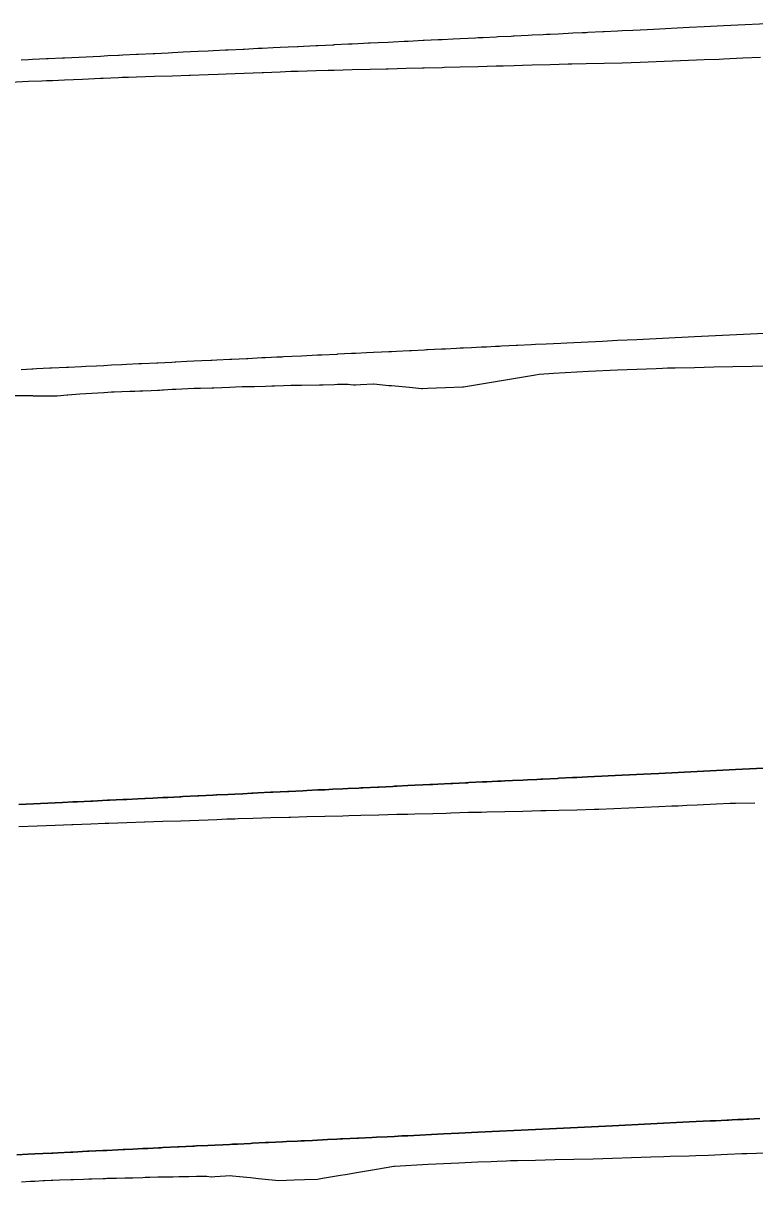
# Model space of a CAD drawing. Extents: x -70 to 701944, y -4 to 666871.
# Drawn here: x 693646 to 693851.4, y 666529.9 to 666855.1 of the extents above; entities that cross this region are included whole.
import ezdxf

# ---------------------------------------------------------------- set-up
doc = ezdxf.new("R2010")
doc.units = 0
for name, color, linetype in [('R_Fin Surface', 7, 'Continuous'), ('R_No Plot', 7, 'Continuous'), ('T_Notes', 7, 'Continuous')]:
    doc.layers.add(name, color=color, linetype=linetype)

msp = doc.modelspace()

# ---------------------------------------------------------------- linework, layer by layer
at = {"layer": 'R_Fin Surface'}
for points in [[(693644.79, 666635.8), (693654.9, 666636.29), (693657, 666636.39), (693657, 666636.39), (693659.95, 666636.53), (693660.21, 666636.55), (693661.23, 666636.6), (693661.23, 666636.6), (693661.23, 666636.6), (693665, 666636.78), (693665, 666636.78), (693665.46, 666636.8), (693665.46, 666636.8), (693665.46, 666636.8), (693669.69, 666637.01), (693669.69, 666637.01), (693670.05, 666637.03), (693670.05, 666637.03), (693670.21, 666637.03), (693673.91, 666637.21), (693673.91, 666637.21), (693675.1, 666637.27), (693675.1, 666637.27), (693678.14, 666637.42), (693680.16, 666637.52), (693680.21, 666637.52), (693682.36, 666637.63), (693682.36, 666637.63), (693685.21, 666637.77), (693686.58, 666637.83), (693686.58, 666637.83), (693690, 666638), (693690, 666638), (693690.21, 666638.01), (693690.26, 666638.01), (693690.26, 666638.01), (693690.8, 666638.04), (693690.8, 666638.04), (693690.8, 666638.04), (693695.02, 666638.24), (693695.31, 666638.26), (693695.31, 666638.26), (693699.24, 666638.45), (693700.21, 666638.5), (693700.36, 666638.5), (693700.36, 666638.5), (693703.45, 666638.65), (693703.46, 666638.65), (693705.42, 666638.75), (693707.67, 666638.86), (693707.67, 666638.86), (693710.21, 666638.98), (693710.21, 666638.98), (693710.47, 666639), (693710.47, 666639), (693711.89, 666639.07), (693715.52, 666639.24), (693716.1, 666639.27), (693716.1, 666639.27), (693720.21, 666639.47), (693720.31, 666639.48), (693720.57, 666639.49), (693720.57, 666639.49), (693724.52, 666639.68), (693724.52, 666639.68), (693725.62, 666639.73), (693728.73, 666639.89), (693728.74, 666639.89), (693730.21, 666639.96), (693730.68, 666639.98), (693730.68, 666639.98), (693732.94, 666640.09), (693732.94, 666640.09), (693732.95, 666640.09), (693735.73, 666640.23), (693737.15, 666640.3), (693737.15, 666640.3), (693740.21, 666640.45), (693740.21, 666640.45), (693740.21, 666640.45), (693740.78, 666640.47), (693741.36, 666640.5), (693741.36, 666640.5), (693741.36, 666640.5), (693745.57, 666640.71), (693745.83, 666640.72), (693745.83, 666640.72), (693749.77, 666640.91), (693749.77, 666640.91), (693750.21, 666640.93), (693750.21, 666640.93), (693750.88, 666640.97), (693753.98, 666641.12), (693753.98, 666641.12), (693753.98, 666641.12), (693755.93, 666641.21), (693758.18, 666641.32), (693760.21, 666641.42), (693760.21, 666641.42), (693760.21, 666641.42), (693760.99, 666641.46), (693762.39, 666641.53), (693762.39, 666641.53), (693766.04, 666641.7), (693766.59, 666641.73), (693770.21, 666641.91), (693770.21, 666641.91), (693770.21, 666641.91), (693770.8, 666641.94), (693771.09, 666641.95), (693771.09, 666641.95), (693775, 666642.14), (693775, 666642.14), (693775, 666642.14), (693776.14, 666642.2), (693779.2, 666642.35), (693779.2, 666642.35), (693779.2, 666642.35), (693780.21, 666642.39), (693780.21, 666642.39), (693781.19, 666642.44), (693783.4, 666642.55), (693783.4, 666642.55), (693786.25, 666642.69), (693787.61, 666642.75), (693790.21, 666642.88), (693790.21, 666642.88), (693791.3, 666642.93), (693791.81, 666642.96), (693796.01, 666643.16), (693796.01, 666643.16), (693796.01, 666643.16), (693796.35, 666643.18), (693800.2, 666643.37), (693800.21, 666643.37), (693800.21, 666643.37), (693800.21, 666643.37), (693800.21, 666643.37), (693801.4, 666643.43), (693804.41, 666643.57), (693804.41, 666643.57), (693804.41, 666643.57), (693806.45, 666643.67), (693806.45, 666643.67), (693808.49, 666643.77), (693810.21, 666643.86), (693820.21, 666644.34), (693824.48, 666644.55), (693824.48, 666644.55), (693829.87, 666644.81), (693829.87, 666644.81), (693846.05, 666645.6), (693846.05, 666645.6), (693867.63, 666646.65)], [(693644.16, 666537.5), (693647.26, 666537.65), (693647.26, 666537.65), (693649.22, 666537.75), (693651.47, 666537.86), (693651.47, 666537.86), (693654.01, 666537.98), (693654.01, 666537.98), (693654.27, 666537.99), (693654.27, 666537.99), (693655.69, 666538.06), (693659.32, 666538.24), (693659.9, 666538.27), (693659.9, 666538.27), (693664.01, 666538.47), (693664.11, 666538.47), (693664.37, 666538.48), (693664.37, 666538.48), (693668.32, 666538.68), (693668.32, 666538.68), (693669.42, 666538.73), (693672.54, 666538.88), (693672.54, 666538.88), (693674.01, 666538.95), (693674.48, 666538.98), (693674.48, 666538.98), (693676.74, 666539.09), (693676.74, 666539.09), (693676.75, 666539.09), (693679.53, 666539.22), (693680.95, 666539.29), (693680.95, 666539.29), (693684.01, 666539.44), (693684.01, 666539.44), (693684.01, 666539.44), (693684.58, 666539.47), (693685.16, 666539.5), (693685.16, 666539.5), (693685.16, 666539.5), (693689.37, 666539.7), (693689.63, 666539.71), (693689.63, 666539.71), (693693.57, 666539.91), (693693.57, 666539.91), (693694.01, 666539.93), (693694.01, 666539.93), (693694.68, 666539.96), (693697.78, 666540.11), (693697.78, 666540.11), (693697.78, 666540.11), (693699.74, 666540.21), (693701.99, 666540.32), (693704.01, 666540.42), (693704.01, 666540.42), (693704.01, 666540.42), (693704.79, 666540.45), (693706.19, 666540.52), (693706.19, 666540.52), (693709.84, 666540.7), (693710.39, 666540.73), (693714.01, 666540.9), (693714.01, 666540.9), (693714.01, 666540.9), (693714.6, 666540.93), (693714.89, 666540.95), (693714.89, 666540.95), (693718.8, 666541.14), (693718.8, 666541.14), (693718.8, 666541.14), (693719.94, 666541.19), (693723, 666541.34), (693723, 666541.34), (693723, 666541.34), (693724.01, 666541.39), (693724.01, 666541.39), (693724.99, 666541.44), (693727.2, 666541.55), (693727.2, 666541.55), (693730.05, 666541.68), (693731.41, 666541.75), (693734.01, 666541.88), (693734.01, 666541.88), (693735.1, 666541.93), (693735.61, 666541.96), (693739.81, 666542.16), (693739.81, 666542.16), (693739.81, 666542.16), (693740.15, 666542.18), (693744.01, 666542.36), (693744.01, 666542.36), (693744.01, 666542.36), (693744.01, 666542.36), (693744.01, 666542.36), (693745.2, 666542.42), (693748.21, 666542.57), (693748.21, 666542.57), (693748.21, 666542.57), (693750.25, 666542.67), (693750.25, 666542.67), (693752.29, 666542.77), (693754.01, 666542.85), (693764.01, 666543.34), (693768.28, 666543.55), (693768.28, 666543.55), (693773.67, 666543.81), (693773.67, 666543.81), (693789.86, 666544.6), (693789.86, 666544.6), (693811.43, 666545.65), (693811.43, 666545.65), (693822.22, 666546.18), (693822.22, 666546.18), (693833.01, 666546.7), (693833.01, 666546.7), (693838.88, 666546.99), (693838.88, 666546.99), (693840.43, 666547.06), (693840.43, 666547.06), (693840.43, 666547.06), (693841.98, 666547.14), (693841.98, 666547.14), (693843.53, 666547.21), (693843.8, 666547.23), (693843.8, 666547.23), (693844.01, 666547.24), (693845.08, 666547.29), (693846.63, 666547.37), (693846.63, 666547.37), (693848.18, 666547.44), (693848.18, 666547.44), (693848.18, 666547.44), (693849.2, 666547.49), (693849.2, 666547.49), (693849.73, 666547.52), (693849.73, 666547.52), (693851.27, 666547.59), (693852.81, 666547.67)]]:
    msp.add_lwpolyline(points, dxfattribs=at)
at = {"layer": 'R_No Plot'}
for points in [[(693644.79, 666629.64), (693649.85, 666629.84), (693654.9, 666630.05), (693659.59, 666630.23), (693659.95, 666630.25), (693665, 666630.43), (693668.99, 666630.57), (693670.05, 666630.6), (693675.1, 666630.76), (693680.08, 666630.91), (693680.16, 666630.92), (693685.21, 666631.1), (693690.26, 666631.28), (693695.31, 666631.46), (693697.9, 666631.55), (693700.36, 666631.64), (693703.16, 666631.75), (693705.42, 666631.84), (693706.3, 666631.87), (693710.47, 666631.99), (693715.52, 666632.14), (693720.57, 666632.29), (693721.03, 666632.3), (693725.62, 666632.42), (693730.68, 666632.56), (693730.73, 666632.56), (693735.73, 666632.67), (693737.46, 666632.71), (693740.78, 666632.8), (693745.83, 666632.93), (693750.88, 666633.07), (693750.98, 666633.07), (693753.99, 666633.14), (693755.93, 666633.19), (693760.99, 666633.33), (693764.74, 666633.43), (693766.04, 666633.47), (693770.99, 666633.63), (693771.09, 666633.63), (693774.65, 666633.69), (693776.14, 666633.73), (693781.19, 666633.86), (693786.25, 666633.99), (693791.3, 666634.12), (693792.87, 666634.16), (693796.35, 666634.24), (693801.4, 666634.35), (693806.45, 666634.47), (693806.45, 666634.47), (693807.59, 666634.49), (693824.48, 666635.24), (693828.13, 666635.41), (693829.63, 666635.46), (693829.87, 666635.47), (693832.38, 666635.6), (693835.27, 666635.73), (693840.66, 666635.97), (693844.48, 666636.15), (693846.05, 666636.18), (693851.45, 666636.28)], [(693645.49, 666529.9), (693648.06, 666530.06), (693649.03, 666530.13), (693649.22, 666530.13), (693651.58, 666530.24), (693651.97, 666530.26), (693653.86, 666530.33), (693654.27, 666530.34), (693656.12, 666530.42), (693659.32, 666530.52), (693660.05, 666530.55), (693662.86, 666530.63), (693664.37, 666530.7), (693665.28, 666530.73), (693668.45, 666530.88), (693668.46, 666530.88), (693668.78, 666530.88), (693669.04, 666530.88), (693669.42, 666530.89), (693670.56, 666530.9), (693672.19, 666530.93), (693674.48, 666530.99), (693676.73, 666531.04), (693679.53, 666531.16), (693680.26, 666531.19), (693681.5, 666531.23), (693683.82, 666531.27), (693684.58, 666531.28), (693688.1, 666531.34), (693689.63, 666531.37), (693690.69, 666531.38), (693692.52, 666531.44), (693694.68, 666531.5), (693694.96, 666531.51), (693696.98, 666531.5), (693697.35, 666531.5), (693697.5, 666531.49), (693698.76, 666531.33), (693698.86, 666531.34), (693699.74, 666531.39), (693704.26, 666531.66), (693704.79, 666531.6), (693706.7, 666531.39), (693709.84, 666531.09), (693712.04, 666530.88), (693714.89, 666530.59), (693715.87, 666530.48), (693717.73, 666530.27), (693719.94, 666530.35), (693722.03, 666530.44), (693724.99, 666530.55), (693728.66, 666530.69), (693730.05, 666530.91), (693732.25, 666531.28), (693735.1, 666531.76), (693736.45, 666531.99), (693740.15, 666532.62), (693745.2, 666533.48), (693750.05, 666534.33), (693750.25, 666534.34), (693750.25, 666534.34), (693759.71, 666534.89), (693768.28, 666535.26), (693773.67, 666535.48), (693777.36, 666535.63), (693779.07, 666535.7), (693781.67, 666535.81), (693782.82, 666535.86), (693784.46, 666535.9), (693784.75, 666535.91), (693789.86, 666536.02), (693795.25, 666536.14), (693800.65, 666536.26), (693806.04, 666536.37), (693808.77, 666536.43), (693811.43, 666536.53), (693816.83, 666536.72), (693822.22, 666536.91), (693825.92, 666537.04), (693827.62, 666537.09), (693833.01, 666537.23), (693834.91, 666537.28), (693838.41, 666537.43), (693843.8, 666537.66), (693847.8, 666537.82), (693849.2, 666537.87), (693854.59, 666538.04)]]:
    msp.add_lwpolyline(points, dxfattribs=at)
at = {"layer": 'T_Notes'}
for points in [[(693858.81, 666855.14), (693842.62, 666854.35), (693837.23, 666854.09), (693832.96, 666853.88), (693822.96, 666853.39), (693821.24, 666853.31), (693819.21, 666853.21), (693817.16, 666853.11), (693814.16, 666852.96), (693812.96, 666852.91), (693809.1, 666852.72), (693808.76, 666852.7), (693804.56, 666852.5), (693804.05, 666852.47), (693802.96, 666852.42), (693800.36, 666852.29), (693799, 666852.23), (693796.16, 666852.09), (693793.95, 666851.98), (693792.96, 666851.93), (693791.95, 666851.88), (693788.9, 666851.73), (693787.75, 666851.68), (693783.84, 666851.49), (693783.55, 666851.47), (693782.96, 666851.44), (693779.35, 666851.27), (693778.79, 666851.24), (693775.14, 666851.06), (693773.74, 666850.99), (693772.96, 666850.96), (693770.94, 666850.86), (693768.69, 666850.75), (693766.73, 666850.65), (693763.64, 666850.5), (693762.96, 666850.47), (693762.53, 666850.45), (693758.58, 666850.26), (693758.32, 666850.24), (693754.11, 666850.04), (693753.53, 666850.01), (693752.96, 666849.98), (693749.91, 666849.83), (693748.48, 666849.76), (693745.7, 666849.63), (693743.43, 666849.52), (693742.96, 666849.49), (693741.49, 666849.42), (693738.38, 666849.27), (693737.28, 666849.22), (693733.33, 666849.03), (693733.07, 666849.01), (693732.96, 666849.01), (693728.85, 666848.81), (693728.27, 666848.78), (693724.64, 666848.6), (693723.22, 666848.53), (693722.96, 666848.52), (693720.42, 666848.4), (693718.17, 666848.29), (693716.21, 666848.19), (693713.12, 666848.04), (693712.96, 666848.03), (693711.99, 666847.99), (693708.07, 666847.79), (693707.78, 666847.78), (693703.56, 666847.57), (693703.01, 666847.55), (693702.96, 666847.55), (693702.75, 666847.54), (693699.34, 666847.37), (693697.96, 666847.3), (693695.11, 666847.16), (693692.96, 666847.06), (693692.91, 666847.06), (693690.89, 666846.96), (693687.86, 666846.81), (693686.66, 666846.75), (693682.96, 666846.57), (693682.81, 666846.56), (693682.44, 666846.55), (693678.21, 666846.34), (693677.75, 666846.32), (693673.98, 666846.13), (693672.96, 666846.08), (693672.7, 666846.07), (693669.75, 666845.93), (693667.65, 666845.83), (693657.55, 666845.33), (693657.05, 666845.31), (693652.96, 666845.11), (693652.81, 666845.1), (693652.5, 666845.09), (693648.57, 666844.9), (693647.44, 666844.84), (693645.43, 666844.74)], [(693642.39, 666838.61), (693647.44, 666838.83), (693651.22, 666838.99), (693652.5, 666839.03), (693654.24, 666839.09), (693657.55, 666839.23), (693662.6, 666839.46), (693667.65, 666839.69), (693668.41, 666839.73), (693672.7, 666839.9), (693673.8, 666839.94), (693675.57, 666840.01), (693677.75, 666840.08), (693682.81, 666840.24), (693687.86, 666840.4), (693692.65, 666840.55), (693692.91, 666840.56), (693697.96, 666840.74), (693700.76, 666840.84), (693703.01, 666840.93), (693708.07, 666841.13), (693713.12, 666841.32), (693713.44, 666841.33), (693718.17, 666841.52), (693721.17, 666841.63), (693723.22, 666841.69), (693728.27, 666841.84), (693731.58, 666841.94), (693733.33, 666841.99), (693738.38, 666842.12), (693738.39, 666842.12), (693743.43, 666842.24), (693747.89, 666842.34), (693748.48, 666842.35), (693753.53, 666842.49), (693758.15, 666842.62), (693758.58, 666842.63), (693763.64, 666842.74), (693764.29, 666842.75), (693768.69, 666842.88), (693773.74, 666843.02), (693778.79, 666843.16), (693779.02, 666843.16), (693780.76, 666843.2), (693783.84, 666843.29), (693786.22, 666843.36), (693788.9, 666843.43), (693793.95, 666843.56), (693799, 666843.69), (693800.07, 666843.72), (693804.05, 666843.81), (693809.1, 666843.93), (693814.16, 666844.04), (693819.21, 666844.15), (693819.27, 666844.15), (693835.01, 666844.85), (693837.23, 666844.92), (693841.4, 666845.05), (693842.62, 666845.11), (693848.02, 666845.37), (693853, 666845.62)], [(693856.07, 666768.13), (693834.49, 666767.08), (693818.31, 666766.29), (693812.91, 666766.03), (693808.65, 666765.82), (693798.65, 666765.33), (693796.92, 666765.25), (693794.89, 666765.15), (693792.85, 666765.05), (693789.84, 666764.9), (693788.64, 666764.84), (693784.79, 666764.66), (693784.45, 666764.64), (693780.25, 666764.44), (693779.74, 666764.41), (693778.64, 666764.36), (693776.05, 666764.23), (693774.68, 666764.16), (693771.84, 666764.03), (693769.63, 666763.92), (693768.65, 666763.87), (693767.64, 666763.82), (693764.58, 666763.67), (693763.44, 666763.62), (693759.53, 666763.43), (693759.24, 666763.41), (693758.64, 666763.38), (693755.03, 666763.21), (693754.48, 666763.18), (693750.83, 666763), (693749.43, 666762.93), (693748.64, 666762.9), (693746.62, 666762.8), (693744.37, 666762.69), (693742.42, 666762.59), (693739.32, 666762.44), (693738.65, 666762.41), (693738.21, 666762.39), (693734.27, 666762.19), (693734.01, 666762.18), (693729.8, 666761.98), (693729.22, 666761.95), (693728.64, 666761.92), (693725.59, 666761.77), (693724.17, 666761.7), (693721.38, 666761.57), (693719.11, 666761.46), (693718.65, 666761.43), (693717.17, 666761.36), (693714.06, 666761.21), (693712.96, 666761.16), (693709.01, 666760.96), (693708.75, 666760.95), (693708.65, 666760.95), (693704.54, 666760.75), (693703.96, 666760.72), (693700.33, 666760.54), (693698.91, 666760.47), (693698.65, 666760.46), (693696.11, 666760.34), (693693.85, 666760.23), (693691.89, 666760.13), (693688.8, 666759.98), (693688.65, 666759.97), (693687.68, 666759.92), (693683.75, 666759.73), (693683.46, 666759.72), (693679.24, 666759.51), (693678.7, 666759.49), (693678.65, 666759.48), (693678.44, 666759.47), (693675.02, 666759.31), (693673.65, 666759.24), (693670.8, 666759.1), (693668.65, 666759), (693668.6, 666758.99), (693666.58, 666758.9), (693663.54, 666758.75), (693662.35, 666758.69), (693658.65, 666758.51), (693658.49, 666758.5), (693658.12, 666758.48), (693653.9, 666758.28), (693653.44, 666758.26), (693649.67, 666758.07), (693648.65, 666758.02), (693648.39, 666758.01), (693645.44, 666757.87)], [(693643.38, 666750.62), (693648.15, 666750.64), (693648.39, 666750.64), (693648.62, 666750.63), (693648.79, 666750.55), (693653.44, 666750.51), (693655.49, 666750.5), (693658.27, 666750.78), (693658.49, 666750.8), (693661.88, 666751.14), (693663.54, 666751.23), (693668.6, 666751.51), (693668.74, 666751.51), (693670.78, 666751.62), (693671.55, 666751.65), (693673.65, 666751.72), (693675.9, 666751.81), (693677.29, 666751.89), (693678.7, 666751.93), (693679.53, 666751.96), (693681.86, 666752.03), (693683.75, 666752.13), (693684.28, 666752.16), (693685.08, 666752.21), (693685.41, 666752.22), (693687.76, 666752.39), (693688.71, 666752.44), (693688.8, 666752.44), (693690.52, 666752.52), (693693.85, 666752.64), (693693.87, 666752.64), (693695.78, 666752.71), (693698.91, 666752.79), (693699.11, 666752.8), (693699.51, 666752.81), (693703.96, 666752.99), (693705.58, 666753.06), (693707.43, 666753.14), (693707.69, 666753.15), (693708.03, 666753.15), (693709.01, 666753.16), (693709.27, 666753.16), (693710.95, 666753.19), (693714.06, 666753.26), (693715.78, 666753.3), (693716.58, 666753.33), (693719.11, 666753.43), (693721.13, 666753.51), (693724.17, 666753.56), (693729.17, 666753.63), (693729.22, 666753.63), (693729.83, 666753.64), (693730.23, 666753.65), (693733.39, 666753.75), (693734.27, 666753.78), (693734.6, 666753.79), (693735.61, 666753.78), (693737.22, 666753.78), (693737.88, 666753.71), (693738.7, 666753.61), (693739.32, 666753.64), (693740.72, 666753.71), (693744.37, 666753.92), (693744.43, 666753.93), (693748.68, 666753.48), (693749.43, 666753.41), (693754.48, 666752.93), (693757.85, 666752.6), (693757.93, 666752.59), (693757.97, 666752.59), (693758.06, 666752.59), (693759.53, 666752.65), (693764.58, 666752.84), (693769.34, 666753.02), (693769.63, 666753.07), (693774.68, 666753.9), (693775.19, 666753.98), (693779.74, 666754.74), (693781.98, 666755.12), (693784.79, 666755.59), (693789.84, 666756.46), (693790.84, 666756.63), (693794.89, 666756.88), (693804.71, 666757.45), (693812.91, 666757.81), (693818.31, 666758.03), (693823.7, 666758.25), (693825.55, 666758.33), (693826.88, 666758.35), (693827.49, 666758.37), (693828.99, 666758.41), (693829.1, 666758.41), (693834.49, 666758.53), (693839.89, 666758.65), (693845.28, 666758.76), (693850.68, 666758.88), (693854.32, 666758.96)], [(693867.63, 666646.65), (693846.05, 666645.6), (693829.87, 666644.81), (693824.48, 666644.55), (693820.21, 666644.34), (693810.21, 666643.86), (693808.49, 666643.77), (693806.45, 666643.67), (693804.41, 666643.57), (693801.4, 666643.43), (693800.2, 666643.37), (693796.35, 666643.18), (693796.01, 666643.16), (693791.81, 666642.96), (693791.3, 666642.93), (693790.21, 666642.88), (693787.61, 666642.75), (693786.25, 666642.69), (693783.4, 666642.55), (693781.19, 666642.44), (693780.21, 666642.39), (693779.2, 666642.35), (693776.14, 666642.2), (693775, 666642.14), (693771.09, 666641.95), (693770.8, 666641.94), (693770.21, 666641.91), (693766.59, 666641.73), (693766.04, 666641.7), (693762.39, 666641.53), (693760.99, 666641.46), (693760.21, 666641.42), (693758.18, 666641.32), (693755.93, 666641.21), (693753.98, 666641.12), (693750.88, 666640.97), (693750.21, 666640.93), (693749.77, 666640.91), (693745.83, 666640.72), (693745.57, 666640.71), (693741.36, 666640.5), (693740.78, 666640.47), (693740.21, 666640.45), (693737.15, 666640.3), (693735.73, 666640.23), (693732.94, 666640.09), (693730.68, 666639.98), (693730.21, 666639.96), (693728.73, 666639.89), (693725.62, 666639.73), (693724.52, 666639.68), (693720.57, 666639.49), (693720.31, 666639.48), (693720.21, 666639.47), (693716.1, 666639.27), (693715.52, 666639.24), (693711.89, 666639.07), (693710.47, 666639), (693710.21, 666638.98), (693707.67, 666638.86), (693705.42, 666638.75), (693703.45, 666638.65), (693700.36, 666638.5), (693700.21, 666638.5), (693699.24, 666638.45), (693695.31, 666638.26), (693695.02, 666638.24), (693690.8, 666638.04), (693690.26, 666638.01), (693690.21, 666638.01), (693690, 666638), (693686.58, 666637.83), (693685.21, 666637.77), (693682.36, 666637.63), (693680.21, 666637.52), (693680.16, 666637.52), (693678.14, 666637.42), (693675.1, 666637.27), (693673.91, 666637.21), (693670.21, 666637.03), (693670.05, 666637.03), (693669.69, 666637.01), (693665.46, 666636.8), (693665, 666636.78), (693661.23, 666636.6), (693660.21, 666636.55), (693659.95, 666636.53), (693657, 666636.39), (693654.9, 666636.29), (693644.79, 666635.8)], [(693644.79, 666629.64), (693649.85, 666629.84), (693654.9, 666630.05), (693659.59, 666630.23), (693659.95, 666630.25), (693665, 666630.43), (693668.99, 666630.57), (693670.05, 666630.6), (693675.1, 666630.76), (693680.08, 666630.91), (693680.16, 666630.92), (693685.21, 666631.1), (693690.26, 666631.28), (693695.31, 666631.46), (693697.9, 666631.55), (693700.36, 666631.64), (693703.16, 666631.75), (693705.42, 666631.84), (693706.3, 666631.87), (693710.47, 666631.99), (693715.52, 666632.14), (693720.57, 666632.29), (693721.03, 666632.3), (693725.62, 666632.42), (693730.68, 666632.56), (693730.73, 666632.56), (693735.73, 666632.67), (693737.46, 666632.71), (693740.78, 666632.8), (693745.83, 666632.93), (693750.88, 666633.07), (693750.98, 666633.07), (693753.99, 666633.14), (693755.93, 666633.19), (693760.99, 666633.33), (693764.74, 666633.43), (693766.04, 666633.47), (693770.99, 666633.63), (693771.09, 666633.63), (693774.65, 666633.69), (693776.14, 666633.73), (693781.19, 666633.86), (693786.25, 666633.99), (693791.3, 666634.12), (693792.87, 666634.16), (693796.35, 666634.24), (693801.4, 666634.35), (693806.45, 666634.47), (693807.59, 666634.49), (693824.48, 666635.24), (693828.13, 666635.41), (693829.63, 666635.46), (693829.87, 666635.47), (693832.38, 666635.6), (693835.27, 666635.73), (693840.66, 666635.97), (693844.48, 666636.15), (693846.05, 666636.18), (693851.45, 666636.28)], [(693852.81, 666547.67), (693851.27, 666547.59), (693849.73, 666547.52), (693849.2, 666547.49), (693848.18, 666547.44), (693846.63, 666547.37), (693845.08, 666547.29), (693844.01, 666547.24), (693843.8, 666547.23), (693843.53, 666547.21), (693841.98, 666547.14), (693840.43, 666547.06), (693838.88, 666546.99), (693833.01, 666546.7), (693822.22, 666546.18), (693811.43, 666545.65), (693789.86, 666544.6), (693773.67, 666543.81), (693768.28, 666543.55), (693764.01, 666543.34), (693754.01, 666542.85), (693752.29, 666542.77), (693750.25, 666542.67), (693748.21, 666542.57), (693745.2, 666542.42), (693744.01, 666542.36), (693740.15, 666542.18), (693739.81, 666542.16), (693735.61, 666541.96), (693735.1, 666541.93), (693734.01, 666541.88), (693731.41, 666541.75), (693730.05, 666541.68), (693727.2, 666541.55), (693724.99, 666541.44), (693724.01, 666541.39), (693723, 666541.34), (693719.94, 666541.19), (693718.8, 666541.14), (693714.89, 666540.95), (693714.6, 666540.93), (693714.01, 666540.9), (693710.39, 666540.73), (693709.84, 666540.7), (693706.19, 666540.52), (693704.79, 666540.45), (693704.01, 666540.42), (693701.99, 666540.32), (693699.74, 666540.21), (693697.78, 666540.11), (693694.68, 666539.96), (693694.01, 666539.93), (693693.57, 666539.91), (693689.63, 666539.71), (693689.37, 666539.7), (693685.16, 666539.5), (693684.58, 666539.47), (693684.01, 666539.44), (693680.95, 666539.29), (693679.53, 666539.22), (693676.74, 666539.09), (693674.48, 666538.98), (693674.01, 666538.95), (693672.54, 666538.88), (693669.42, 666538.73), (693668.32, 666538.68), (693664.37, 666538.48), (693664.11, 666538.47), (693664.01, 666538.47), (693659.9, 666538.27), (693659.32, 666538.24), (693655.69, 666538.06), (693654.27, 666537.99), (693654.01, 666537.98), (693651.47, 666537.86), (693649.22, 666537.75), (693647.26, 666537.65), (693644.16, 666537.5)], [(693645.49, 666529.9), (693648.06, 666530.06), (693649.03, 666530.13), (693649.22, 666530.13), (693651.58, 666530.24), (693651.97, 666530.26), (693653.86, 666530.33), (693654.27, 666530.34), (693656.12, 666530.42), (693659.32, 666530.52), (693660.05, 666530.55), (693662.86, 666530.63), (693664.37, 666530.7), (693665.28, 666530.73), (693668.45, 666530.88), (693668.46, 666530.88), (693668.78, 666530.88), (693669.04, 666530.88), (693669.42, 666530.89), (693670.56, 666530.9), (693672.19, 666530.93), (693674.48, 666530.99), (693676.73, 666531.04), (693679.53, 666531.16), (693680.26, 666531.19), (693681.5, 666531.23), (693683.82, 666531.27), (693684.58, 666531.28), (693688.1, 666531.34), (693689.63, 666531.37), (693690.69, 666531.38), (693692.52, 666531.44), (693694.68, 666531.5), (693694.96, 666531.51), (693696.98, 666531.5), (693697.35, 666531.5), (693697.5, 666531.49), (693698.76, 666531.33), (693698.86, 666531.34), (693699.74, 666531.39), (693704.26, 666531.66), (693704.79, 666531.6), (693706.7, 666531.39), (693709.84, 666531.09), (693712.04, 666530.88), (693714.89, 666530.59), (693715.87, 666530.48), (693717.73, 666530.27), (693719.94, 666530.35), (693722.03, 666530.44), (693724.99, 666530.55), (693728.66, 666530.69), (693730.05, 666530.91), (693732.25, 666531.28), (693735.1, 666531.76), (693736.45, 666531.99), (693740.15, 666532.62), (693745.2, 666533.48), (693750.05, 666534.33), (693750.25, 666534.34), (693759.71, 666534.89), (693768.28, 666535.26), (693773.67, 666535.48), (693777.36, 666535.63), (693779.07, 666535.7), (693781.67, 666535.81), (693782.82, 666535.86), (693784.46, 666535.9), (693784.75, 666535.91), (693789.86, 666536.02), (693795.25, 666536.14), (693800.65, 666536.26), (693806.04, 666536.37), (693808.77, 666536.43), (693811.43, 666536.53), (693816.83, 666536.72), (693822.22, 666536.91), (693825.92, 666537.04), (693827.62, 666537.09), (693833.01, 666537.23), (693834.91, 666537.28), (693838.41, 666537.43), (693843.8, 666537.66), (693847.8, 666537.82), (693849.2, 666537.87), (693854.59, 666538.04)]]:
    msp.add_lwpolyline(points, dxfattribs=at)

doc.saveas('drawing.dxf')
